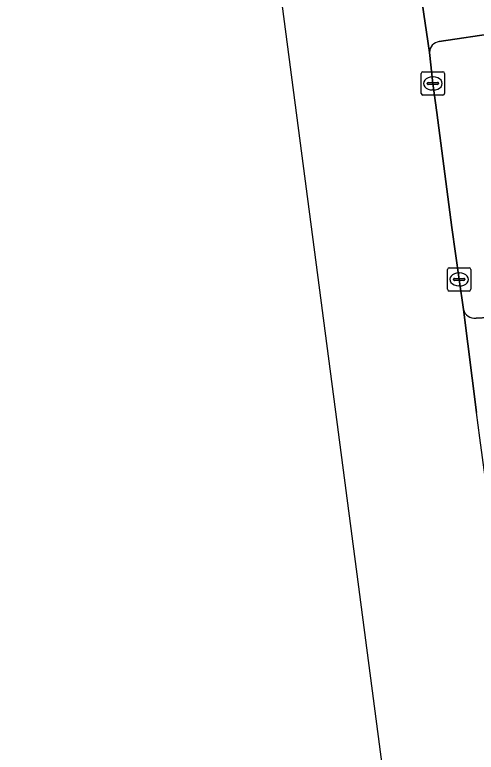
# Model space of a CAD drawing. Extents: x 161084 to 161928, y 385354 to 386522.
# Drawn here: x 161182.71 to 161202.5, y 385721.66 to 385753.28 of the extents above; entities that cross this region are included whole.
import ezdxf

# ---------------------------------------------------------------- set-up
doc = ezdxf.new("R2010")
doc.units = 0
for name, color, linetype in [('IMGEO_Fietspad_gesloten', 7, 'Continuous'), ('IMGEO_Kolk', 7, 'Continuous'), ('IMGEO_OVBaan_gesloten', 7, 'Continuous'), ('IMGEO_Rijbaan_lokaal_gesloten', 7, 'Continuous'), ('IMGEO_Verkeerseiland_groen', 7, 'Continuous')]:
    doc.layers.add(name, color=color, linetype=linetype)

msp = doc.modelspace()

# ---------------------------------------------------------------- linework, layer by layer
at = {"layer": 'IMGEO_Fietspad_gesloten'}
for points in [[(161200.818, 385794.469), (161204.389, 385768.102), (161205.621, 385758.801), (161206.009, 385755.828), (161200.002, 385755.064), (161200.501, 385751.664)], [(161200.912, 385752.128), (161203.416, 385752.505)]]:
    msp.add_lwpolyline(points, dxfattribs=at)
msp.add_arc((161200.971, 385751.662), 0.47, 97.1747, 179.7578, dxfattribs=at)
at = {"layer": 'IMGEO_Kolk'}
for p, q in [((161200.143, 385749.909), (161200.143, 385750.761)), ((161200.218, 385750.835), (161201.07, 385750.835)), ((161201.144, 385750.761), (161201.144, 385749.909)), ((161200.631, 385750.615), (161200.656, 385750.615)), ((161200.402, 385750.329), (161200.402, 385750.341)), ((161200.84, 385750.292), (161200.442, 385750.292)), ((161200.445, 385750.378), (161200.843, 385750.378)), ((161200.886, 385750.341), (161200.886, 385750.329)), ((161201.07, 385749.835), (161200.218, 385749.835)), ((161200.654, 385750.055), (161200.629, 385750.055)), ((161201.269, 385741.509), (161201.269, 385742.361)), ((161201.344, 385742.435), (161202.196, 385742.435)), ((161201.757, 385742.215), (161201.782, 385742.215)), ((161202.27, 385742.361), (161202.27, 385741.509)), ((161201.528, 385741.929), (161201.528, 385741.941)), ((161201.966, 385741.892), (161201.568, 385741.892)), ((161201.571, 385741.978), (161201.969, 385741.978)), ((161202.012, 385741.941), (161202.012, 385741.929)), ((161201.78, 385741.655), (161201.755, 385741.655)), ((161202.196, 385741.435), (161201.344, 385741.435))]:
    msp.add_line(p, q, dxfattribs=at)
for points in [[(161200.143, 385749.909), (161200.143, 385750.761)], [(161200.218, 385750.835), (161201.07, 385750.835)], [(161201.144, 385750.761), (161201.144, 385749.909)], [(161201.07, 385749.835), (161200.218, 385749.835)], [(161201.269, 385741.509), (161201.269, 385742.361)], [(161201.344, 385742.435), (161202.196, 385742.435)], [(161202.27, 385742.361), (161202.27, 385741.509)], [(161202.196, 385741.435), (161201.344, 385741.435)]]:
    msp.add_lwpolyline(points, dxfattribs=at)
for centre, radius, start, end in [((161200.22, 385750.759), 0.0765, 91.552, 178.448), ((161200.22, 385750.759), 0.0765, 91.552, 178.448), ((161201.068, 385750.759), 0.0765, 1.552, 88.448), ((161201.068, 385750.759), 0.0765, 1.552, 88.448), ((161200.442, 385750.338), 0.0403, 85.8775, 175.7526), ((161200.439, 385750.328), 0.0366, 178.938, 274.7102), ((161200.843, 385750.335), 0.043, 264.8664, 352.4533), ((161200.847, 385750.34), 0.0386, 1.7309, 96.639), ((161200.22, 385749.911), 0.0765, 181.552, 268.448), ((161200.22, 385749.911), 0.0765, 181.552, 268.448), ((161201.068, 385749.911), 0.0765, 271.552, 358.448), ((161201.068, 385749.911), 0.0765, 271.552, 358.448), ((161201.346, 385742.359), 0.0765, 91.552, 178.448), ((161201.346, 385742.359), 0.0765, 91.552, 178.448), ((161202.194, 385742.359), 0.0765, 1.552, 88.448), ((161202.194, 385742.359), 0.0765, 1.552, 88.448), ((161201.568, 385741.938), 0.0403, 85.8775, 175.7526), ((161201.565, 385741.928), 0.0366, 178.938, 274.7102), ((161201.969, 385741.935), 0.043, 264.8664, 352.4533), ((161201.973, 385741.94), 0.0386, 1.7309, 96.639), ((161201.346, 385741.511), 0.0765, 181.552, 268.448), ((161201.346, 385741.511), 0.0765, 181.552, 268.448), ((161202.194, 385741.511), 0.0765, 271.552, 358.448), ((161202.194, 385741.511), 0.0765, 271.552, 358.448)]:
    msp.add_arc(centre, radius, start, end, dxfattribs=at)
for centre, major_axis, ratio, start_param, end_param in [((161200.63, 385750.335), (-0.387, 0.002), 0.722429, 4.712389, 7.853982), ((161200.655, 385750.335), (-0.39, 0.002), 0.717154, 1.570796, 4.712389), ((161201.756, 385741.935), (-0.387, 0.002), 0.722429, 4.712389, 7.853982), ((161201.781, 385741.935), (-0.39, 0.002), 0.717154, 1.570796, 4.712389)]:
    msp.add_ellipse(centre, major_axis=major_axis, ratio=ratio, start_param=start_param, end_param=end_param, dxfattribs=at)
at = {"layer": 'IMGEO_OVBaan_gesloten'}
for points in [[(161182.706, 385840.813), (161196.575, 385735.387), (161213.073, 385609.979), (161220.927, 385551.802)], [(161226.405, 385554.794), (161218.115, 385616.778), (161215.622, 385635.788), (161213.137, 385655.09), (161210.493, 385675.4), (161208.061, 385693.766), (161205.538, 385713.078), (161205.243, 385715.237), (161204.867, 385718.659), (161204.352, 385722.25), (161204.312, 385722.565), (161203.479, 385728.951), (161203.456, 385729.235), (161202.659, 385735.139), (161202.512, 385736.231), (161201.952, 385740.641), (161201.77, 385741.935), (161201.459, 385744.161), (161200.809, 385749.085), (161200.644, 385750.335), (161200.501, 385751.664), (161200.002, 385755.064)]]:
    msp.add_lwpolyline(points, dxfattribs=at)
at = {"layer": 'IMGEO_Rijbaan_lokaal_gesloten'}
for points in [[(161500.103, 385755.198), (161418.736, 385751.073), (161381.651, 385749.181), (161381.504, 385749.31), (161380.98, 385749.285), (161377.878, 385749.133), (161320.765, 385746.237), (161317.001, 385746.046), (161299.32, 385745.062), (161299.179, 385744.92), (161280.571, 385744.018), (161280.109, 385744.015), (161242.513, 385742.169), (161236.694, 385741.875), (161234.962, 385741.865), (161229.395, 385741.609), (161215.298, 385740.905), (161214.505, 385740.872), (161212.577, 385740.786), (161211.091, 385740.701), (161207.545, 385740.541), (161206.729, 385740.502), (161202.497, 385740.278)], [(161201.952, 385740.641), (161202.512, 385736.231)]]:
    msp.add_lwpolyline(points, dxfattribs=at)
msp.add_arc((161202.422, 385740.756), 0.484, 193.7667, 278.9017, dxfattribs=at)
at = {"layer": 'IMGEO_Verkeerseiland_groen'}
for points in [[(161203.416, 385752.505), (161200.912, 385752.128)], [(161200.501, 385751.664), (161200.644, 385750.335), (161200.809, 385749.085), (161201.459, 385744.161), (161201.77, 385741.935), (161201.952, 385740.641)], [(161202.497, 385740.278), (161206.729, 385740.502), (161207.545, 385740.541)]]:
    msp.add_lwpolyline(points, dxfattribs=at)
for centre, radius, start, end in [((161200.971, 385751.662), 0.47, 97.1747, 179.7578), ((161202.422, 385740.756), 0.484, 193.7667, 278.9017)]:
    msp.add_arc(centre, radius, start, end, dxfattribs=at)

doc.saveas('drawing.dxf')
